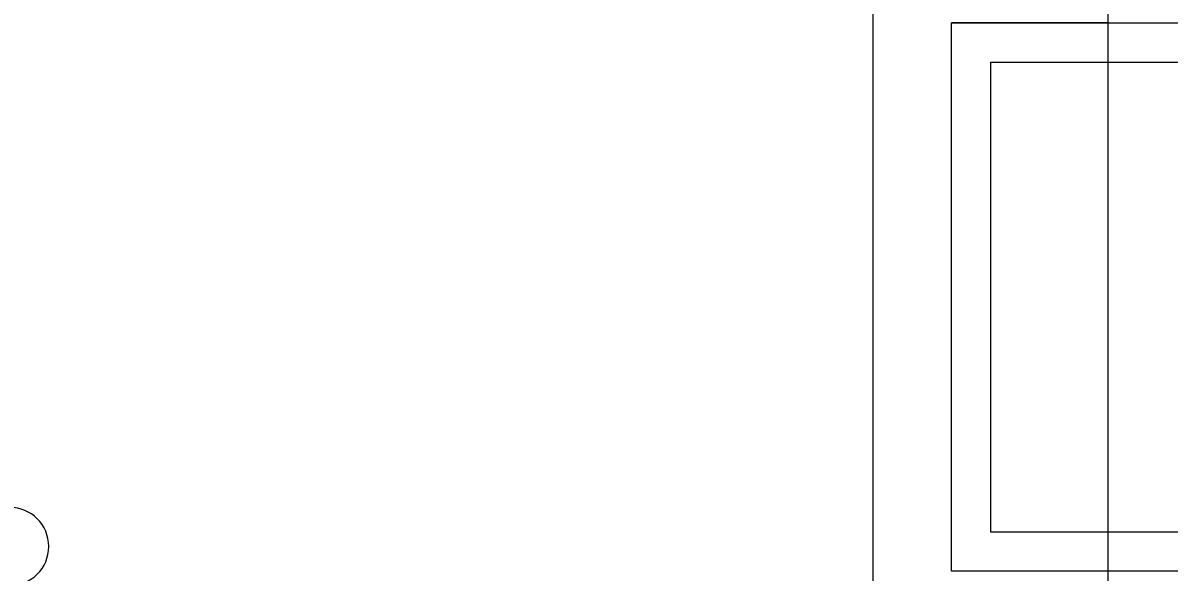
# Model space of a CAD drawing. Extents: x -264205 to -263659, y -1242401 to -1241986.
# Drawn here: x -263909.585 to -263908.854, y -1242121.347 to -1242120.997 of the extents above; entities that cross this region are included whole.
import ezdxf

# ---------------------------------------------------------------- set-up
doc = ezdxf.new("R2010")
doc.units = 0
doc.layers.add('PROJEKT_OBRUBNIKY_KOMUNIKACIE', color=7, linetype='Continuous')
doc.layers.add('SITUACIA_DSP_2D', color=7, linetype='Continuous')

msp = doc.modelspace()

# ---------------------------------------------------------------- linework, layer by layer
at = {"layer": 'PROJEKT_OBRUBNIKY_KOMUNIKACIE'}
msp.add_lwpolyline([(-263794.89278, -1242227.38224), (-263808.96776, -1242241.45725), (-263894.96779, -1242241.45725), (-263909.04274, -1242227.38224), (-263909.04274, -1242196.33267), (-263914.14281, -1242196.33267), (-263914.14281, -1242132.43268), (-263909.04274, -1242132.43268), (-263909.04274, -1242101.38224), (-263894.96779, -1242087.30722), (-263808.96776, -1242087.30722), (-263794.89278, -1242101.38224), (-263794.89278, -1242227.38224)], dxfattribs=at)
at = {"layer": 'SITUACIA_DSP_2D'}
for p, q in [((-263909.04279, -1242132.43267), (-263909.04279, -1242101.38223)), ((-263908.89279, -1242125.43224), (-263908.89279, -1242101.76908)), ((-263908.89274, -1242120.99663), (-263908.99274, -1242120.99663)), ((-263908.99274, -1242121.34663), (-263908.99274, -1242120.99663)), ((-263908.99274, -1242120.99663), (-263908.55274, -1242120.99663)), ((-263908.96774, -1242121.32163), (-263908.96774, -1242121.02163)), ((-263908.96774, -1242121.02163), (-263908.57774, -1242121.02163)), ((-263908.57774, -1242121.32163), (-263908.96774, -1242121.32163)), ((-263908.55274, -1242121.34663), (-263908.99274, -1242121.34663))]:
    msp.add_line(p, q, dxfattribs=at)
msp.add_arc((-263909.59358, -1242121.33079), 0.025, 270, 90, dxfattribs=at)

doc.saveas('drawing.dxf')
